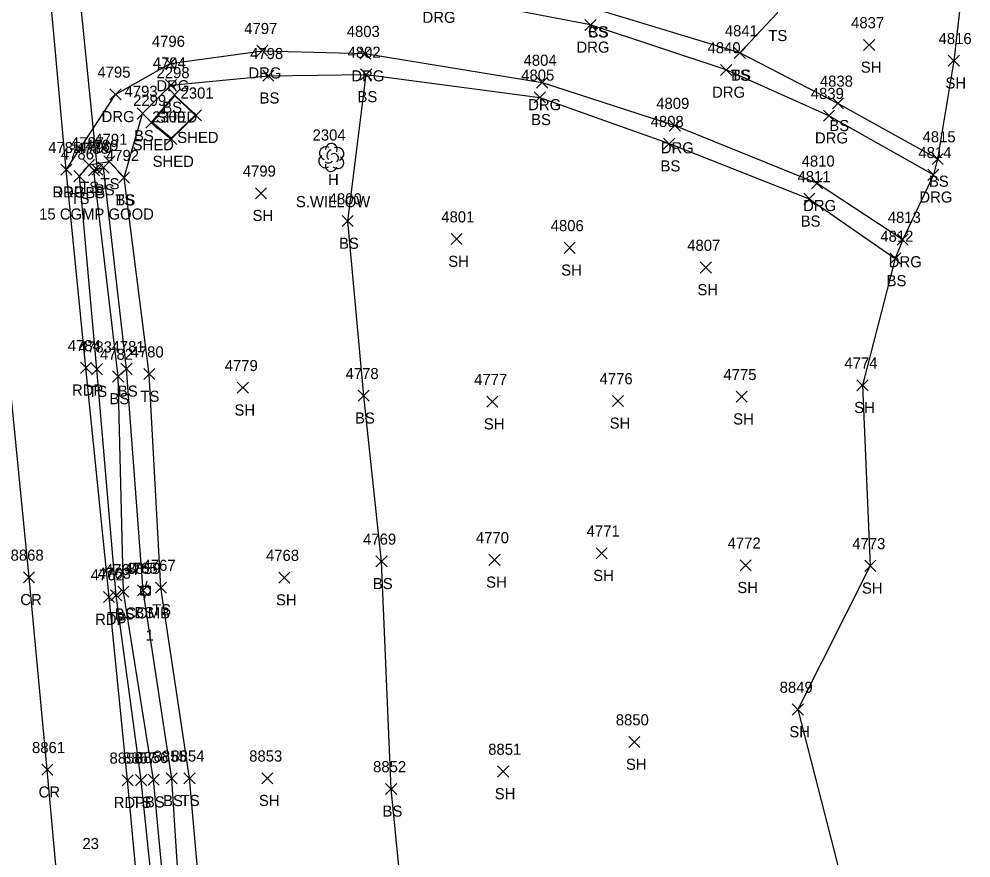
# Model space of a CAD drawing. Extents: x 1439173 to 1457902, y 641926 to 659889.
# Drawn here: x 1448335.8 to 1448507.1, y 645921.3 to 646072.4 of the extents above; entities that cross this region are included whole.
import ezdxf

# ---------------------------------------------------------------- set-up
doc = ezdxf.new("R2010")
doc.units = 0
for name, color, linetype in [('C_I', 7, 'Continuous'), ('D_A', 7, 'Continuous'), ('D_C', 7, 'Continuous'), ('D_I', 7, 'Continuous'), ('D_TIC', 7, 'Continuous'), ('DCP', 7, 'Continuous'), ('L_A', 7, 'Continuous'), ('L_C', 7, 'Continuous'), ('L_I', 7, 'Continuous'), ('L_TIC', 7, 'Continuous'), ('LBC', 7, 'Continuous'), ('LELB', 7, 'Continuous'), ('Level 5', 7, 'Continuous'), ('LSOGP', 7, 'Continuous'), ('LTD', 7, 'Continuous'), ('P_A', 7, 'Continuous'), ('P_I', 7, 'Continuous'), ('P_TIC', 7, 'Continuous'), ('PET', 7, 'Continuous'), ('PRC', 7, 'Continuous'), ('R_A', 7, 'Continuous'), ('R_I', 7, 'Continuous'), ('R_TIC', 7, 'Continuous'), ('RDG', 7, 'Continuous'), ('U_A', 7, 'Continuous'), ('U_C', 7, 'Continuous'), ('U_I', 7, 'Continuous'), ('UP', 7, 'Continuous')]:
    doc.layers.add(name, color=color, linetype=linetype)

msp = doc.modelspace()

# ---------------------------------------------------------------- linework, layer by layer
at = {"layer": 'D_TIC'}
for points in [[(1448348.91, 646044.27), (1448350.91, 646046.27)], [(1448350.91, 646044.27), (1448348.91, 646046.27)]]:
    msp.add_lwpolyline(points, dxfattribs=at)
at = {"layer": 'DCP'}
msp.add_lwpolyline([(1448349.91, 646045.27), (1448345.89, 646085.23)], dxfattribs=at)
at = {"layer": 'L_TIC'}
for points in [[(1448464.51, 646065.27), (1448466.51, 646067.27)], [(1448466.51, 646065.27), (1448464.51, 646067.27)], [(1448464.51, 646065.27), (1448466.51, 646067.27)], [(1448466.51, 646065.27), (1448464.51, 646067.27)], [(1448487.8, 646066.72), (1448489.8, 646068.72)], [(1448489.8, 646066.72), (1448487.8, 646068.72)], [(1448503.02, 646063.87), (1448505.02, 646065.87)], [(1448505.02, 646063.87), (1448503.02, 646065.87)], [(1448379.65, 646061.17), (1448381.65, 646063.17)], [(1448381.65, 646061.17), (1448379.65, 646063.17)], [(1448397.27, 646061.4), (1448399.27, 646063.4)], [(1448399.27, 646061.4), (1448397.27, 646063.4)], [(1448397.27, 646061.4), (1448399.27, 646063.4)], [(1448399.27, 646061.4), (1448397.27, 646063.4)], [(1448362.14, 646059.48), (1448364.14, 646061.48)], [(1448364.14, 646059.48), (1448362.14, 646061.48)], [(1448362.81, 646057.73), (1448364.81, 646059.73)], [(1448364.81, 646057.73), (1448362.81, 646059.73)], [(1448362.81, 646057.73), (1448364.81, 646059.73)], [(1448364.81, 646057.73), (1448362.81, 646059.73)], [(1448428.52, 646057.28), (1448430.52, 646059.28)], [(1448430.52, 646057.28), (1448428.52, 646059.28)], [(1448482.18, 646056.2), (1448484.18, 646058.2)], [(1448484.18, 646056.2), (1448482.18, 646058.2)], [(1448357.05, 646054.38), (1448359.05, 646056.38)], [(1448359.05, 646054.38), (1448357.05, 646056.38)], [(1448366.64, 646054.06), (1448368.64, 646056.06)], [(1448368.64, 646054.06), (1448366.64, 646056.06)], [(1448366.64, 646054.06), (1448368.64, 646056.06)], [(1448368.64, 646054.06), (1448366.64, 646056.06)], [(1448358.61, 646052.75), (1448360.61, 646054.75)], [(1448360.61, 646052.75), (1448358.61, 646054.75)], [(1448362.2, 646049.76), (1448364.2, 646051.76)], [(1448364.2, 646049.76), (1448362.2, 646051.76)], [(1448451.81, 646048.94), (1448453.81, 646050.94)], [(1448453.81, 646048.94), (1448451.81, 646050.94)], [(1448347.4, 646045.1), (1448349.4, 646047.1)], [(1448349.4, 646045.1), (1448347.4, 646047.1)], [(1448350, 646044.64), (1448352, 646046.64)], [(1448352, 646044.64), (1448350, 646046.64)], [(1448350, 646044.64), (1448352, 646046.64)], [(1448352, 646044.64), (1448350, 646046.64)], [(1448351.05, 646045.73), (1448353.05, 646047.73)], [(1448353.05, 646045.73), (1448351.05, 646047.73)], [(1448500.1, 646046.18), (1448502.1, 646048.18)], [(1448502.1, 646046.18), (1448500.1, 646048.18)], [(1448345.66, 646043.08), (1448347.66, 646045.08)], [(1448347.66, 646043.08), (1448345.66, 646045.08)], [(1448348.29, 646044.12), (1448350.29, 646046.12)], [(1448350.29, 646044.12), (1448348.29, 646046.12)], [(1448353.71, 646042.82), (1448355.71, 646044.82)], [(1448355.71, 646042.82), (1448353.71, 646044.82)], [(1448353.71, 646042.82), (1448355.71, 646044.82)], [(1448355.71, 646042.82), (1448353.71, 646044.82)], [(1448353.71, 646042.82), (1448355.71, 646044.82)], [(1448355.71, 646042.82), (1448353.71, 646044.82)], [(1448378.34, 646040.01), (1448380.34, 646042.01)], [(1448380.34, 646040.01), (1448378.34, 646042.01)], [(1448477.02, 646039), (1448479.02, 646041)], [(1448479.02, 646039), (1448477.02, 646041)], [(1448393.95, 646035.01), (1448395.95, 646037.01)], [(1448395.95, 646035.01), (1448393.95, 646037.01)], [(1448413.57, 646031.76), (1448415.57, 646033.76)], [(1448415.57, 646031.76), (1448413.57, 646033.76)], [(1448433.88, 646030.18), (1448435.88, 646032.18)], [(1448435.88, 646030.18), (1448433.88, 646032.18)], [(1448492.49, 646028.27), (1448494.49, 646030.27)], [(1448494.49, 646028.27), (1448492.49, 646030.27)], [(1448458.39, 646026.65), (1448460.39, 646028.65)], [(1448460.39, 646026.65), (1448458.39, 646028.65)], [(1448348.83, 646008.34), (1448350.83, 646010.34)], [(1448350.83, 646008.34), (1448348.83, 646010.34)], [(1448352.64, 646007.02), (1448354.64, 646009.02)], [(1448354.64, 646007.02), (1448352.64, 646009.02)], [(1448354.15, 646008.39), (1448356.15, 646010.39)], [(1448356.15, 646008.39), (1448354.15, 646010.39)], [(1448358.24, 646007.45), (1448360.24, 646009.45)], [(1448360.24, 646007.45), (1448358.24, 646009.45)], [(1448486.6, 646005.44), (1448488.6, 646007.44)], [(1448488.6, 646005.44), (1448486.6, 646007.44)], [(1448375.09, 646004.99), (1448377.09, 646006.99)], [(1448377.09, 646004.99), (1448375.09, 646006.99)], [(1448396.83, 646003.55), (1448398.83, 646005.55)], [(1448398.83, 646003.55), (1448396.83, 646005.55)], [(1448419.96, 646002.48), (1448421.96, 646004.48)], [(1448421.96, 646002.48), (1448419.96, 646004.48)], [(1448442.6, 646002.62), (1448444.6, 646004.62)], [(1448444.6, 646002.62), (1448442.6, 646004.62)], [(1448464.83, 646003.37), (1448466.83, 646005.37)], [(1448466.83, 646003.37), (1448464.83, 646005.37)], [(1448439.64, 645975.19), (1448441.64, 645977.19)], [(1448441.64, 645975.19), (1448439.64, 645977.19)], [(1448400.04, 645973.73), (1448402.04, 645975.73)], [(1448402.04, 645973.73), (1448400.04, 645975.73)], [(1448420.37, 645974), (1448422.37, 645976)], [(1448422.37, 645974), (1448420.37, 645976)], [(1448465.58, 645973.02), (1448467.58, 645975.02)], [(1448467.58, 645973.02), (1448465.58, 645975.02)], [(1448488.01, 645972.92), (1448490.01, 645974.92)], [(1448490.01, 645972.92), (1448488.01, 645974.92)], [(1448382.56, 645970.81), (1448384.56, 645972.81)], [(1448384.56, 645970.81), (1448382.56, 645972.81)], [(1448352.28, 645967.6), (1448354.28, 645969.6)], [(1448354.28, 645967.6), (1448352.28, 645969.6)], [(1448353.59, 645968.26), (1448355.59, 645970.26)], [(1448355.59, 645968.26), (1448353.59, 645970.26)], [(1448357.12, 645968.5), (1448359.12, 645970.5)], [(1448359.12, 645968.5), (1448357.12, 645970.5)], [(1448360.35, 645969.01), (1448362.35, 645971.01)], [(1448362.35, 645969.01), (1448360.35, 645971.01)], [(1448474.95, 645947.06), (1448476.95, 645949.06)], [(1448476.95, 645947.06), (1448474.95, 645949.06)], [(1448445.53, 645941.2), (1448447.53, 645943.2)], [(1448447.53, 645941.2), (1448445.53, 645943.2)], [(1448421.92, 645935.9), (1448423.92, 645937.9)], [(1448423.92, 645935.9), (1448421.92, 645937.9)], [(1448356.78, 645934.33), (1448358.78, 645936.33)], [(1448358.78, 645934.33), (1448356.78, 645936.33)], [(1448359.02, 645934.41), (1448361.02, 645936.41)], [(1448361.02, 645934.41), (1448359.02, 645936.41)], [(1448362.29, 645934.65), (1448364.29, 645936.65)], [(1448364.29, 645934.65), (1448362.29, 645936.65)], [(1448365.48, 645934.68), (1448367.48, 645936.68)], [(1448367.48, 645934.68), (1448365.48, 645936.68)], [(1448379.48, 645934.68), (1448381.48, 645936.68)], [(1448381.48, 645934.68), (1448379.48, 645936.68)], [(1448401.78, 645932.76), (1448403.78, 645934.76)], [(1448403.78, 645932.76), (1448401.78, 645934.76)]]:
    msp.add_lwpolyline(points, dxfattribs=at)
at = {"layer": 'LBC'}
for points in [[(1448363.81, 646058.73), (1448359.61, 646053.75), (1448363.2, 646050.76), (1448367.64, 646055.06)], [(1448363.81, 646058.73), (1448367.64, 646055.06)]]:
    msp.add_lwpolyline(points, dxfattribs=at)
at = {"layer": 'LELB'}
for points in [[(1448459.22, 646201.11), (1448462.85, 646176.67), (1448477.33, 646146.76), (1448475.8, 646119.64), (1448471.69, 646090.37), (1448472.24, 646073.41), (1448465.51, 646066.27)], [(1448501.1, 646047.18), (1448483.18, 646057.2), (1448465.51, 646066.27), (1448439.76, 646074.07), (1448411.35, 646081.07), (1448396.14, 646093.2), (1448388.09, 646105.47), (1448384.88, 646118.29), (1448391.32, 646135.42), (1448409.49, 646147.64), (1448426.81, 646170.35), (1448438.4, 646187.24), (1448445.35, 646200.08)], [(1448354.71, 646043.82), (1448358.05, 646055.38), (1448363.14, 646060.48), (1448380.65, 646062.17), (1448398.27, 646062.4), (1448429.52, 646058.28), (1448452.81, 646049.94), (1448478.02, 646040), (1448493.49, 646029.27)], [(1448401.04, 645974.73), (1448397.83, 646004.55), (1448394.95, 646036.01), (1448398.27, 646062.4)], [(1448353.28, 645968.6), (1448349.83, 646009.34), (1448346.66, 646044.08), (1448348.4, 646046.1), (1448352.05, 646046.73), (1448354.71, 646043.82)], [(1448354.59, 645969.26), (1448353.64, 646008.02), (1448349.29, 646045.12), (1448351, 646045.64)], [(1448358.12, 645969.5), (1448355.15, 646009.39), (1448351, 646045.64)], [(1448361.35, 645970.01), (1448359.24, 646008.45), (1448354.71, 646043.82)], [(1448402.78, 645933.76), (1448401.04, 645974.73)], [(1448363.29, 645935.65), (1448358.12, 645969.5)], [(1448366.48, 645935.68), (1448361.35, 645970.01)], [(1448357.78, 645935.33), (1448353.28, 645968.6)], [(1448360.02, 645935.41), (1448354.59, 645969.26)], [(1448405.75, 645492.25), (1448401.29, 645509.86), (1448397.55, 645536.24), (1448395.04, 645565.43), (1448390.82, 645605.16), (1448386.96, 645640.23), (1448382.46, 645691.87), (1448378.2, 645742.37), (1448373.3, 645784.08), (1448367.48, 645837.06), (1448362.7, 645887.98), (1448357.78, 645935.33)], [(1448412.77, 645435.45), (1448410.01, 645448.83), (1448407.82, 645469.28), (1448405.75, 645492.25), (1448403.36, 645510.08), (1448399.67, 645536.29), (1448396.72, 645565.18), (1448393.06, 645605.09), (1448389.62, 645640.48), (1448384.68, 645691.72), (1448381.69, 645742.83), (1448376.05, 645783.94), (1448369.5, 645836.29), (1448364.45, 645888.25), (1448360.02, 645935.41)], [(1448403.36, 645510.08), (1448401.75, 645536.42), (1448399.06, 645565.21), (1448394.76, 645605.53), (1448391.92, 645640.7), (1448388.23, 645691.54), (1448383.69, 645733.41), (1448383.38, 645743.17), (1448378.66, 645784.47), (1448371.77, 645836.33), (1448366.28, 645888.78), (1448363.29, 645935.65)], [(1448383.69, 645733.41), (1448386.15, 645740.4), (1448385.72, 645746.63), (1448384.57, 645784.59), (1448376.84, 645836.17), (1448370.62, 645889.09), (1448366.48, 645935.68)], [(1448408.97, 645862.6), (1448406.22, 645899.34), (1448402.78, 645933.76)]]:
    msp.add_lwpolyline(points, dxfattribs=at)
at = {"layer": 'Level 5'}
for p, q in [((1448359.75, 646053.77), (1448363.82, 646058.58)), ((1448363.82, 646058.58), (1448367.5, 646055.06)), ((1448363.19, 646050.9), (1448359.75, 646053.77)), ((1448359.75, 646053.77), (1448359.75, 646053.77)), ((1448367.5, 646055.06), (1448363.19, 646050.9))]:
    msp.add_line(p, q, dxfattribs=at)
at = {"layer": 'LSOGP'}
msp.add_lwpolyline([(1448455.76, 646367.62), (1448467.51, 646341.08), (1448464.36, 646293.06), (1448460.62, 646271.56), (1448503.74, 646205.54), (1448505.19, 646188.68), (1448506.35, 646166.89), (1448506.54, 646141.56), (1448506.28, 646110.35), (1448506.58, 646087.55), (1448504.02, 646064.87), (1448501.1, 646047.18), (1448500.35, 646044.33), (1448494.83, 646032.68), (1448493.49, 646029.27), (1448487.6, 646006.44), (1448489, 645973.92), (1448475.95, 645948.06), (1448486.15, 645908.28)], dxfattribs=at)
at = {"layer": 'LTD'}
msp.add_line((1448391.97, 646047.5), (1448391.97, 646047.5), dxfattribs=at)
msp.add_line((1448391.97, 646047.5), (1448391.97, 646047.5), dxfattribs=at)
msp.add_arc((1448392.02, 646048.93), 1.05, 335.5272, 180.9563, dxfattribs=at)
for centre, major_axis, ratio, start_param, end_param in [((1448391.18, 646048.17), (1.21, -0.51), 0.895232, 1.570796, 4.712389), ((1448391.76, 646047.96), (-0.208, -0.792), 0.645439, 3.141593, 6.283185), ((1448392.47, 646047.33), (-0.5, 0.667), 0.989748, 3.141593, 6.283185), ((1448393.01, 646048.08), (-1.14, -0.48), 0.949671, 1.570796, 4.712389), ((1448390.89, 646046.79), (0.58, -1.04), 0.959034, 3.141593, 6.283185), ((1448391.51, 646046.75), (-0.625, -0.083), 0.423636, 0, 3.141593), ((1448392.97, 646046.67), (-1.09, 0.79), 0.841452, 1.570796, 4.712389), ((1448391.97, 646046), (0.26, 1.06), 0.942809, 1.570796, 4.712389)]:
    msp.add_ellipse(centre, major_axis=major_axis, ratio=ratio, start_param=start_param, end_param=end_param, dxfattribs=at)
at = {"layer": 'P_TIC'}
for points in [[(1448343.31, 646044.25), (1448345.31, 646046.25)], [(1448345.31, 646044.25), (1448343.31, 646046.25)], [(1448346.84, 646008.58), (1448348.84, 646010.58)], [(1448348.84, 646008.58), (1448346.84, 646010.58)], [(1448336.6, 645970.85), (1448338.6, 645972.85)], [(1448338.6, 645970.85), (1448336.6, 645972.85)], [(1448351.01, 645967.3), (1448353.01, 645969.3)], [(1448353.01, 645967.3), (1448351.01, 645969.3)], [(1448339.89, 645936.21), (1448341.89, 645938.21)], [(1448341.89, 645936.21), (1448339.89, 645938.21)], [(1448354.35, 645934.31), (1448356.35, 645936.31)], [(1448356.35, 645934.31), (1448354.35, 645936.31)]]:
    msp.add_lwpolyline(points, dxfattribs=at)
at = {"layer": 'PET'}
for points in [[(1448352.01, 645968.3), (1448347.84, 646009.58), (1448344.31, 646045.25), (1448340.76, 646084.28), (1448338.34, 646114.03), (1448333.6, 646151.41), (1448330.03, 646192.36)], [(1448355.35, 645935.31), (1448352.01, 645968.3)], [(1448443.5, 645192.53), (1448434.94, 645239.98), (1448429.99, 645267.41), (1448423.88, 645303.9), (1448416.59, 645352.86), (1448409.48, 645406.38), (1448407.14, 645423.82), (1448401.2, 645468.9), (1448395.52, 645519.79), (1448390.56, 645564.93), (1448385.73, 645605.17), (1448382.23, 645639.77), (1448376.98, 645691.5), (1448372.16, 645742.34), (1448368.41, 645784.44), (1448364.57, 645838.37), (1448359.79, 645887.7), (1448355.35, 645935.31)]]:
    msp.add_lwpolyline(points, dxfattribs=at)
at = {"layer": 'PRC'}
msp.add_lwpolyline([(1448345.39, 645887.63), (1448340.89, 645937.21), (1448337.6, 645971.85), (1448332.94, 646019.26), (1448328.46, 646064), (1448324.3, 646103.05), (1448320.37, 646140.53), (1448315.34, 646186.21), (1448314.1, 646195.77), (1448308.6, 646240.95), (1448301.99, 646288.45), (1448298.89, 646310.52), (1448292.09, 646353.02), (1448288.02, 646380.98), (1448283.91, 646408.77), (1448276.49, 646455.17), (1448271.43, 646484.75), (1448267.22, 646512.05), (1448260.65, 646552.87), (1448253.95, 646593.27)], dxfattribs=at)
at = {"layer": 'R_TIC'}
for points in [[(1448437.64, 646070.32), (1448439.64, 646072.32)], [(1448439.64, 646070.32), (1448437.64, 646072.32)], [(1448378.59, 646065.68), (1448380.59, 646067.68)], [(1448380.59, 646065.68), (1448378.59, 646067.68)], [(1448397.11, 646065.15), (1448399.11, 646067.15)], [(1448399.11, 646065.15), (1448397.11, 646067.15)], [(1448362.02, 646063.37), (1448364.02, 646065.37)], [(1448364.02, 646063.37), (1448362.02, 646065.37)], [(1448462.05, 646062.21), (1448464.05, 646064.21)], [(1448464.05, 646062.21), (1448462.05, 646064.21)], [(1448428.94, 646059.96), (1448430.94, 646061.96)], [(1448430.94, 646059.96), (1448428.94, 646061.96)], [(1448352.17, 646057.82), (1448354.17, 646059.82)], [(1448354.17, 646057.82), (1448352.17, 646059.82)], [(1448480.55, 646053.98), (1448482.55, 646055.98)], [(1448482.55, 646053.98), (1448480.55, 646055.98)], [(1448452.81, 646052.2), (1448454.81, 646054.2)], [(1448454.81, 646052.2), (1448452.81, 646054.2)], [(1448343.31, 646044.25), (1448345.31, 646046.25)], [(1448345.31, 646044.25), (1448343.31, 646046.25)], [(1448499.34, 646043.33), (1448501.34, 646045.33)], [(1448501.34, 646043.33), (1448499.34, 646045.33)], [(1448478.42, 646041.8), (1448480.42, 646043.8)], [(1448480.42, 646041.8), (1448478.42, 646043.8)], [(1448493.83, 646031.68), (1448495.83, 646033.68)], [(1448495.83, 646031.68), (1448493.83, 646033.68)]]:
    msp.add_lwpolyline(points, dxfattribs=at)
at = {"layer": 'RDG'}
for points in [[(1448500.34, 646044.33), (1448481.55, 646054.98), (1448463.05, 646063.21), (1448438.64, 646071.32), (1448410.93, 646076.7), (1448381.58, 646079.86), (1448352.21, 646077.94), (1448346.78, 646079.79), (1448340.76, 646084.28)], [(1448344.31, 646045.25), (1448353.17, 646058.82), (1448363.02, 646064.37), (1448379.59, 646066.68), (1448398.11, 646066.15), (1448429.94, 646060.96), (1448453.81, 646053.2), (1448479.42, 646042.8), (1448494.83, 646032.68)]]:
    msp.add_lwpolyline(points, dxfattribs=at)
at = {"layer": 'UP'}
for p, q in [((1448357.74, 645968.62), (1448357.74, 645970.29)), ((1448357.74, 645970.29), (1448359.41, 645970.29)), ((1448358.83, 645971.12), (1448358.58, 645970.29)), ((1448358.58, 645969.45), (1448358.58, 645969.45)), ((1448359.41, 645970.29), (1448359.41, 645968.62)), ((1448359.41, 645968.62), (1448357.74, 645968.62)), ((1448358.33, 645967.79), (1448358.58, 645968.62))]:
    msp.add_line(p, q, dxfattribs=at)
msp.add_circle((1448358.58, 645969.45), 0.833, dxfattribs=at)

# ---------------------------------------------------------------- texts
at = {"layer": 'C_I'}
msp.add_text('23', height=2, dxfattribs=at).set_placement((1448347.21, 645922.92))
at = {"layer": 'D_A'}
msp.add_text('P', height=2, dxfattribs=at).set_placement((1448349.29, 646040.27))
at = {"layer": 'D_C'}
msp.add_text('15 CGMP GOOD', height=2, dxfattribs=at).set_placement((1448339.42, 646036.27))
at = {"layer": 'D_I'}
msp.add_text('4790', height=2, dxfattribs=at).set_placement((1448346.57, 646048.27))
at = {"layer": 'L_A'}
for s, p in [('CS', (1448438.2, 646069.07)), ('BS', (1448438.2, 646069.07)), ('TS', (1448470.64, 646068.41)), ('SH', (1448487.29, 646062.72)), ('TS', (1448463.92, 646061.27)), ('BS', (1448463.95, 646061.27)), ('SH', (1448502.51, 646059.87)), ('BS', (1448379.09, 646057.17)), ('BS', (1448396.71, 646057.4)), ('BS', (1448396.71, 646057.4)), ('BS', (1448361.58, 646055.48)), ('SHED', (1448360.45, 646053.73)), ('SHED', (1448360.45, 646053.73)), ('BS', (1448427.96, 646053.28)), ('BS', (1448481.62, 646052.2)), ('BS', (1448356.49, 646050.38)), ('SHED', (1448364.28, 646050.06)), ('SHED', (1448364.28, 646050.06)), ('SHED', (1448356.25, 646048.75)), ('SHED', (1448359.84, 646045.76)), ('BS', (1448451.25, 646044.94)), ('TS', (1448346.81, 646041.1)), ('TS', (1448350.46, 646041.73)), ('H', (1448391.41, 646042.5)), ('BS', (1448499.54, 646042.18)), ('BS', (1448347.73, 646040.12)), ('BS', (1448349.45, 646040.64)), ('BS', (1448349.45, 646040.64)), ('TS', (1448345.07, 646039.08)), ('TS', (1448353.12, 646038.82)), ('TS', (1448353.12, 646038.82)), ('BS', (1448353.16, 646038.82)), ('SH', (1448377.83, 646036.01)), ('BS', (1448476.46, 646035)), ('BS', (1448393.39, 646031.01)), ('SH', (1448413.05, 646027.76)), ('SH', (1448433.36, 646026.18)), ('BS', (1448491.93, 646024.27)), ('SH', (1448457.88, 646022.65)), ('TS', (1448348.24, 646004.34)), ('BS', (1448353.59, 646004.39)), ('TS', (1448357.65, 646003.45)), ('BS', (1448352.08, 646003.02)), ('SH', (1448374.57, 646000.99)), ('SH', (1448486.09, 646001.44)), ('BS', (1448396.27, 645999.55)), ('SH', (1448419.45, 645998.48)), ('SH', (1448442.09, 645998.62)), ('SH', (1448464.32, 645999.37)), ('SH', (1448439.13, 645971.19)), ('BS', (1448399.48, 645969.73)), ('SH', (1448419.86, 645970)), ('SH', (1448465.07, 645969.02)), ('SH', (1448487.49, 645968.92)), ('SH', (1448382.05, 645966.81)), ('BS', (1448353.03, 645964.26)), ('BS', (1448356.56, 645964.5)), ('TS', (1448359.76, 645965.01)), ('TS', (1448351.69, 645963.6)), ('SH', (1448474.43, 645943.06)), ('SH', (1448445.02, 645937.2)), ('SH', (1448421.41, 645931.9)), ('TS', (1448356.19, 645930.33)), ('BS', (1448358.46, 645930.41)), ('BS', (1448361.73, 645930.65)), ('TS', (1448364.89, 645930.68)), ('SH', (1448378.97, 645930.68)), ('BS', (1448401.22, 645928.76))]:
    msp.add_text(s, height=2, dxfattribs=at).set_placement(p)
at = {"layer": 'L_C'}
msp.add_text('S.WILLOW', height=2, dxfattribs=at).set_placement((1448385.63, 646038.5))
at = {"layer": 'L_I'}
for s, p in [('4837', (1448485.54, 646070.72)), ('4841', (1448462.82, 646069.27)), ('4841', (1448462.82, 646069.27)), ('4816', (1448501.28, 646067.87)), ('4798', (1448377.39, 646065.17)), ('4802', (1448394.93, 646065.4)), ('4802', (1448394.93, 646065.4)), ('4794', (1448359.88, 646063.48)), ('2298', (1448360.55, 646061.73)), ('2298', (1448360.55, 646061.73)), ('4805', (1448426.18, 646061.28)), ('4838', (1448479.92, 646060.2)), ('4793', (1448354.79, 646058.38)), ('2299', (1448356.34, 646056.75)), ('2301', (1448364.87, 646058.06)), ('2301', (1448364.87, 646058.06)), ('2300', (1448359.77, 646053.76)), ('4808', (1448449.47, 646052.94)), ('4791', (1448349.36, 646049.73)), ('2304', (1448388.63, 646050.5)), ('4815', (1448498.4, 646050.18)), ('4787', (1448345.14, 646049.1)), ('4788', (1448346.03, 646048.12)), ('4789', (1448347.74, 646048.64)), ('4789', (1448347.74, 646048.64)), ('4786', (1448343.34, 646047.08)), ('4792', (1448351.45, 646046.82)), ('4792', (1448351.45, 646046.82)), ('4792', (1448351.45, 646046.82)), ('4799', (1448376.07, 646044.01)), ('4811', (1448475.9, 646043)), ('4800', (1448391.53, 646039.01)), ('4801', (1448411.79, 646035.76)), ('4806', (1448431.48, 646034.18)), ('4812', (1448490.8, 646032.27)), ('4807', (1448456.05, 646030.65)), ('4783', (1448346.57, 646012.34)), ('4781', (1448352.46, 646012.39)), ('4782', (1448350.38, 646011.02)), ('4780', (1448355.89, 646011.45)), ('4779', (1448372.82, 646008.99)), ('4774', (1448484.34, 646009.44)), ('4778', (1448394.57, 646007.55)), ('4775', (1448462.57, 646007.37)), ('4777', (1448417.7, 646006.48)), ('4776', (1448440.28, 646006.62)), ('4769', (1448397.72, 645977.73)), ('4770', (1448418.02, 645978)), ('4771', (1448437.95, 645979.19)), ('4772', (1448463.32, 645977.02)), ('4773', (1448485.75, 645976.92)), ('4768', (1448380.25, 645974.81)), ('4767', (1448358.04, 645973.01)), ('4763', (1448349.98, 645971.6)), ('4764', (1448351.28, 645972.26)), ('4765', (1448354.81, 645972.5)), ('8849', (1448472.68, 645951.06)), ('8850', (1448443.19, 645945.2)), ('8857', (1448354.52, 645938.33)), ('8856', (1448356.71, 645938.41)), ('8855', (1448360.03, 645938.65)), ('8854', (1448363.22, 645938.68)), ('8853', (1448377.22, 645938.68)), ('8851', (1448420.23, 645939.9)), ('8852', (1448399.52, 645936.76))]:
    msp.add_text(s, height=2, dxfattribs=at).set_placement(p)
at = {"layer": 'P_A'}
for s, p in [('RDP', (1448341.8, 646040.25)), ('RDP', (1448345.33, 646004.58)), ('CR', (1448336.03, 645966.85)), ('RDP', (1448349.5, 645963.3)), ('CR', (1448339.32, 645932.21)), ('RDP', (1448352.84, 645930.31))]:
    msp.add_text(s, height=2, dxfattribs=at).set_placement(p)
at = {"layer": 'P_I'}
for s, p in [('4785', (1448341.05, 646048.25)), ('4784', (1448344.58, 646012.58)), ('8868', (1448334.29, 645974.85)), ('4762', (1448348.7, 645971.3)), ('8861', (1448338.14, 645940.21)), ('8858', (1448352.09, 645938.31))]:
    msp.add_text(s, height=2, dxfattribs=at).set_placement(p)
at = {"layer": 'R_A'}
for p in [(1448408.42, 646071.7), (1448408.42, 646071.7), (1448436.12, 646066.32), (1448377.08, 646061.68), (1448395.6, 646061.15), (1448360.51, 646059.37), (1448460.53, 646058.21), (1448427.43, 646055.96), (1448350.66, 646053.82), (1448479.03, 646049.98), (1448451.3, 646048.2), (1448341.8, 646040.25), (1448476.91, 646037.8), (1448497.83, 646039.33), (1448492.32, 646027.68)]:
    msp.add_text('DRG', height=2, dxfattribs=at).set_placement(p)
at = {"layer": 'R_I'}
for s, p in [('4797', (1448376.33, 646069.68)), ('4803', (1448394.78, 646069.15)), ('4796', (1448359.71, 646067.37)), ('4840', (1448459.7, 646066.21)), ('4804', (1448426.6, 646063.96)), ('4795', (1448349.91, 646061.82)), ('4839', (1448478.28, 646057.98)), ('4809', (1448450.47, 646056.2)), ('4785', (1448341.05, 646048.25)), ('4814', (1448497.65, 646047.33)), ('4810', (1448476.64, 646045.8)), ('4813', (1448492.14, 646035.68))]:
    msp.add_text(s, height=2, dxfattribs=at).set_placement(p)
at = {"layer": 'U_A'}
msp.add_text('COMB', height=2, dxfattribs=at).set_placement((1448354.96, 645964.45))
at = {"layer": 'U_C'}
msp.add_text('1', height=2, dxfattribs=at).set_placement((1448358.58, 645960.45))
at = {"layer": 'U_I'}
msp.add_text('8859', height=2, dxfattribs=at).set_placement((1448355.31, 645972.45))

doc.saveas('drawing.dxf')
